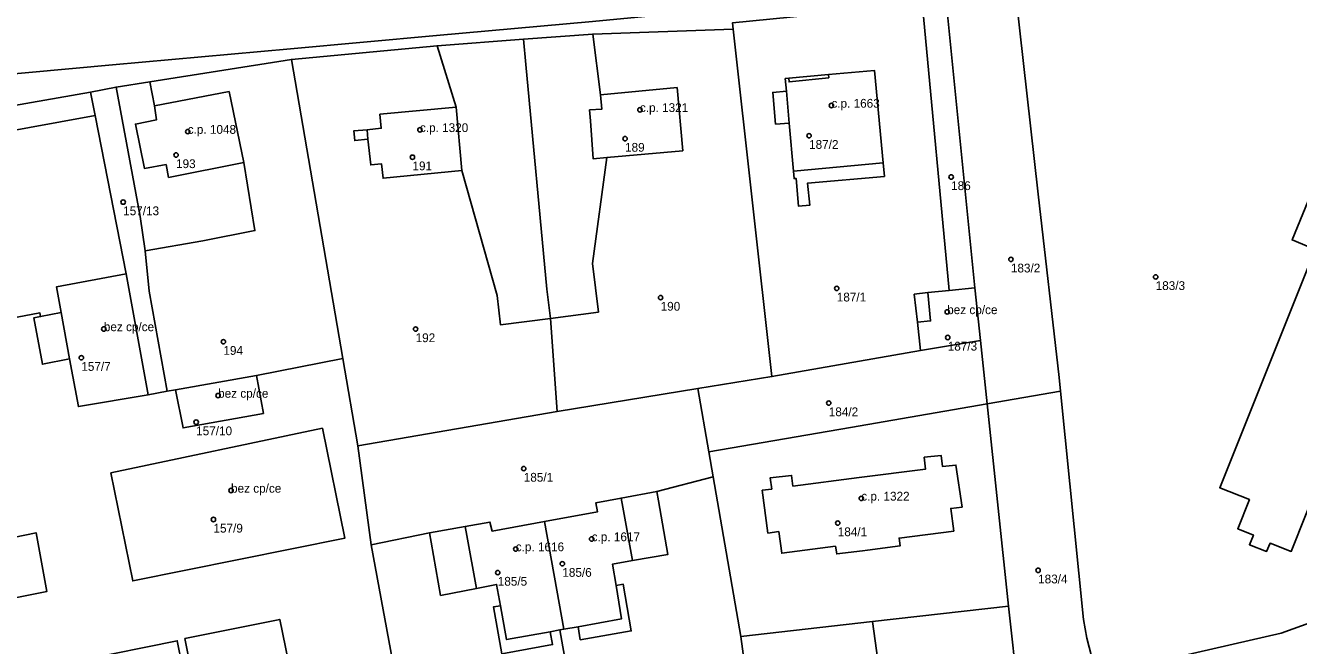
# Model space of a CAD drawing. Extents: x -878211 to -870363, y -1058464 to -1052522.
# Drawn here: x -873960.2 to -873815.3, y -1055893.9 to -1055823.4 of the extents above; entities that cross this region are included whole.
import ezdxf

# ---------------------------------------------------------------- set-up
doc = ezdxf.new("R2010")
doc.units = 0
for name, color, linetype in [('Definiční body', 7, 'Continuous'), ('Polygon budovy', 7, 'Continuous'), ('Polygon parcely', 7, 'Continuous')]:
    doc.layers.add(name, color=color, linetype=linetype)

msp = doc.modelspace()

# ---------------------------------------------------------------- linework, layer by layer
at = {"layer": 'Definiční body'}
for centre in [(-873868.47, -1055832.46994), (-873890.27, -1055832.95994), (-873941.74, -1055835.43994), (-873915.31, -1055835.23994), (-873891.96, -1055836.23994), (-873871.01, -1055835.90994), (-873943.07, -1055838.09994), (-873916.16, -1055838.34994), (-873854.84, -1055840.59994), (-873949.09, -1055843.45994), (-873848.04, -1055849.96994), (-873831.56, -1055851.96994), (-873867.86, -1055853.26994), (-873887.91, -1055854.31994), (-873855.29, -1055855.94994), (-873951.29, -1055857.88994), (-873915.8, -1055857.89994), (-873937.68, -1055859.33994), (-873855.23, -1055858.85994), (-873953.85, -1055861.15994), (-873938.28, -1055865.45994), (-873868.77, -1055866.31994), (-873940.78, -1055868.48994), (-873903.49, -1055873.76994), (-873936.81, -1055876.25994), (-873865.07, -1055877.15994), (-873938.81, -1055879.55994), (-873867.75, -1055879.96994), (-873895.76, -1055881.77994), (-873904.4, -1055882.91994), (-873899.1, -1055884.58994), (-873906.45, -1055885.59994), (-873844.94, -1055885.33994)]:
    msp.add_circle(centre, 0.25, dxfattribs=at)
at = {"layer": 'Polygon budovy'}
for points in [[(-873873.32, -1055829.36), (-873873.72, -1055829.4), (-873873.59, -1055830.84), (-873873.27, -1055834.47), (-873872.79, -1055839.94), (-873862.58, -1055839), (-873863.55, -1055828.5), (-873868.81, -1055828.95), (-873868.78, -1055829.32), (-873873.28, -1055829.78)], [(-873895.99, -1055832.96), (-873895.9, -1055834.2), (-873895.58, -1055838.54), (-873894.04, -1055838.4), (-873885.4, -1055837.61), (-873886.04, -1055830.44), (-873894.75, -1055831.24), (-873894.59, -1055832.88)], [(-873945.54, -1055832.52), (-873945.29, -1055834.09), (-873947.69, -1055834.58), (-873946.67, -1055839.63), (-873944.21, -1055839.18), (-873943.91, -1055840.65), (-873935.34, -1055838.94), (-873937.03, -1055830.89)], [(-873803.72, -1055833.58), (-873806.92, -1055832.28), (-873811.22, -1055842.77), (-873813.6, -1055841.84), (-873816.03, -1055847.75), (-873813.41, -1055848.83), (-873824.27, -1055875.95), (-873820.88, -1055877.3), (-873822.22, -1055880.61), (-873820.43, -1055881.33), (-873820.88, -1055882.44), (-873818.93, -1055883.2), (-873818.54, -1055882.27), (-873816.12, -1055883.19), (-873809.54, -1055866.62), (-873806.41, -1055867.83), (-873805.29, -1055865.01), (-873808.38, -1055863.76), (-873803.84, -1055852.61), (-873802.24, -1055848.62), (-873801.52, -1055846.87), (-873782.66, -1055854.52), (-873778.43, -1055843.82), (-873798.57, -1055835.64)], [(-873921.24, -1055836.29), (-873920.9, -1055839.22), (-873919.67, -1055839.11), (-873919.51, -1055840.74), (-873910.53, -1055839.86), (-873911.17, -1055832.67), (-873919.86, -1055833.46), (-873919.72, -1055835.05), (-873921.33, -1055835.24)], [(-873956.66, -1055853.09), (-873956.13, -1055856.03), (-873955.19, -1055861.29), (-873954.18, -1055866.71), (-873946.26, -1055865.39), (-873948.76, -1055851.6)], [(-873858.67, -1055857.12), (-873858.34, -1055860.32), (-873851.5, -1055859.2), (-873852.15, -1055853.2), (-873855.07, -1055853.51), (-873857.48, -1055853.74), (-873857.18, -1055856.97)], [(-873943.12, -1055864.81), (-873942.26, -1055869.14), (-873933.12, -1055867.5), (-873933.9, -1055863.18)], [(-873950.48, -1055874.26), (-873948, -1055886.55), (-873923.85, -1055881.68), (-873926.4, -1055869.19)], [(-873857.93, -1055872.47), (-873857.77, -1055873.84), (-873865.31, -1055874.8), (-873872.85, -1055875.75), (-873873.01, -1055874.55), (-873875.43, -1055874.82), (-873875.26, -1055876.11), (-873876.34, -1055876.23), (-873875.69, -1055881.1), (-873874.46, -1055880.93), (-873874.12, -1055883.4), (-873868.01, -1055882.61), (-873867.87, -1055883.48), (-873864.94, -1055883.11), (-873864.35, -1055883.04), (-873860.65, -1055882.57), (-873860.76, -1055881.68), (-873854.55, -1055880.88), (-873854.89, -1055878.3), (-873853.6, -1055878.14), (-873854.3, -1055873.37), (-873855.82, -1055873.55), (-873855.98, -1055872.27)], [(-873901.12, -1055879.78), (-873898.92, -1055892.03), (-873897.31, -1055891.77), (-873892.37, -1055890.86), (-873892.96, -1055887.06), (-873893.38, -1055884.64), (-873891.12, -1055884.24), (-873892.22, -1055878.16), (-873892.41, -1055877.12), (-873895.27, -1055877.65), (-873895.09, -1055878.68)], [(-873907.35, -1055879.86), (-873910.15, -1055880.37), (-873909.97, -1055881.39), (-873908.88, -1055887.4), (-873906.59, -1055886.95), (-873906.15, -1055889.37), (-873905.45, -1055893.22), (-873900.47, -1055892.32), (-873899.4, -1055892.12), (-873898.92, -1055892.03), (-873901.12, -1055879.78), (-873907.1, -1055880.87)], [(-873942.06, -1055893.11), (-873938.09, -1055912.84), (-873927.23, -1055910.58), (-873931.27, -1055890.93)], [(-873953.82, -1055895.57), (-873949.77, -1055915.23), (-873938.96, -1055912.99), (-873942.93, -1055893.35)]]:
    msp.add_lwpolyline(points, close=True, dxfattribs=at)
at = {"layer": 'Polygon parcely'}
for points in [[(-873984.31, -1055830.95), (-873950.29, -1055827.86), (-873930.04, -1055826.03), (-873913.44, -1055824.49), (-873895.68, -1055822.9), (-873849.85, -1055818.53), (-873837.07, -1055815.73), (-873787.17, -1055799.02), (-873752.54, -1055783.58), (-873740.52, -1055777.37), (-873736.2, -1055774.76), (-873729.35, -1055772.87), (-873726.7, -1055771.98), (-873724.9, -1055771.98)], [(-873817.9, -1055898.18), (-873804.65, -1055893.13), (-873790.75, -1055888.59), (-873750.42, -1055875.41), (-873749.16, -1055872.98), (-873752.13, -1055869.87), (-873760.21, -1055853.15), (-873767.06, -1055838.96), (-873772.95, -1055826.72), (-873784.52, -1055802.39), (-873789.8, -1055803.25), (-873787.21, -1055805.73), (-873777.46, -1055824.81), (-873759.65, -1055862.85), (-873760.14, -1055864.46), (-873764.37, -1055867.62), (-873774.73, -1055874.81), (-873781.51, -1055878.9), (-873801.62, -1055886.85), (-873817.28, -1055892.48), (-873838.31, -1055897.32)], [(-873989.88, -1055837.43), (-873952.81, -1055830.96), (-873949.89, -1055830.37), (-873946.07, -1055829.78), (-873929.93, -1055827.22), (-873913.35, -1055825.68), (-873903.51, -1055824.94), (-873895.63, -1055824.35), (-873879.67, -1055823.8), (-873879.71, -1055823.05), (-873861.58, -1055821.27), (-873849.85, -1055818.53), (-873895.68, -1055822.9), (-873913.44, -1055824.49), (-873930.04, -1055826.03), (-873950.29, -1055827.86), (-873984.31, -1055830.95)], [(-874001.53, -1055842.6), (-873952.29, -1055833.61), (-873952.81, -1055830.96), (-873989.88, -1055837.43)], [(-873809.54, -1055866.62), (-873816.12, -1055883.19), (-873818.54, -1055882.27), (-873818.93, -1055883.2), (-873820.88, -1055882.44), (-873820.43, -1055881.33), (-873822.22, -1055880.61), (-873820.88, -1055877.3), (-873824.27, -1055875.95), (-873813.41, -1055848.83), (-873816.03, -1055847.75), (-873813.6, -1055841.84)], [(-873813.6, -1055841.84), (-873816.03, -1055847.75), (-873813.41, -1055848.83), (-873824.27, -1055875.95), (-873820.88, -1055877.3), (-873822.22, -1055880.61), (-873820.43, -1055881.33), (-873820.88, -1055882.44), (-873818.93, -1055883.2), (-873818.54, -1055882.27), (-873816.12, -1055883.19), (-873809.54, -1055866.62)], [(-873915.01, -1055914.08), (-873920.86, -1055882.46), (-873922.36, -1055871.18), (-873924.09, -1055861.26), (-873933.9, -1055863.18), (-873933.12, -1055867.5), (-873942.26, -1055869.14), (-873943.12, -1055864.81), (-873944.08, -1055864.97), (-873946.26, -1055865.39), (-873954.18, -1055866.71), (-873955.19, -1055861.29), (-873958.28, -1055861.91), (-873959.27, -1055856.63), (-873958.49, -1055856.48), (-873958.57, -1055856.07), (-873997.58, -1055863.49)]]:
    msp.add_lwpolyline(points, dxfattribs=at)
for points in [[(-873839.76, -1055890.95), (-873839.41, -1055893.04), (-873838.31, -1055897.32), (-873817.28, -1055892.48), (-873801.62, -1055886.85), (-873781.51, -1055878.9), (-873774.73, -1055874.81), (-873764.37, -1055867.62), (-873760.14, -1055864.46), (-873759.65, -1055862.85), (-873777.46, -1055824.81), (-873787.21, -1055805.73), (-873789.8, -1055803.25), (-873847.49, -1055819.87), (-873844.92, -1055842.54), (-873842.55, -1055863.41), (-873842.39, -1055864.98)], [(-873850.74, -1055866.42), (-873842.39, -1055864.98), (-873842.55, -1055863.41), (-873844.92, -1055842.54), (-873847.49, -1055819.87), (-873851.12, -1055820.91), (-873855.26, -1055822.1), (-873852.15, -1055853.2), (-873851.5, -1055859.2)], [(-873879.71, -1055823.05), (-873879.67, -1055823.8), (-873875.25, -1055863.3), (-873858.34, -1055860.32), (-873858.67, -1055857.12), (-873859.05, -1055853.94), (-873857.48, -1055853.74), (-873855.07, -1055853.51), (-873857.97, -1055822.33), (-873858.1, -1055820.92), (-873861.58, -1055821.27)], [(-873855.26, -1055822.1), (-873857.97, -1055822.33), (-873855.07, -1055853.51), (-873852.15, -1055853.2)], [(-873906.15, -1055857.4), (-873900.43, -1055856.69), (-873900.86, -1055853.37), (-873903.24, -1055827.8), (-873903.51, -1055824.94), (-873913.35, -1055825.68), (-873911.17, -1055832.67), (-873919.86, -1055833.46), (-873919.72, -1055835.05), (-873921.33, -1055835.24), (-873922.85, -1055835.36), (-873922.73, -1055836.45), (-873921.24, -1055836.29), (-873920.9, -1055839.22), (-873919.67, -1055839.11), (-873919.51, -1055840.74), (-873910.53, -1055839.86), (-873906.52, -1055854.07)], [(-873894.75, -1055831.24), (-873895.63, -1055824.35), (-873903.51, -1055824.94), (-873903.24, -1055827.8), (-873900.86, -1055853.37), (-873900.43, -1055856.69), (-873895, -1055855.97), (-873895.66, -1055850.45), (-873894.04, -1055838.4), (-873885.4, -1055837.61), (-873886.04, -1055830.44)], [(-873899.7, -1055867.26), (-873883.66, -1055864.66), (-873875.25, -1055863.3), (-873879.67, -1055823.8), (-873895.63, -1055824.35), (-873894.75, -1055831.24), (-873886.04, -1055830.44), (-873885.4, -1055837.61), (-873894.04, -1055838.4), (-873895.66, -1055850.45), (-873895, -1055855.97), (-873900.43, -1055856.69)], [(-873924.09, -1055861.26), (-873922.36, -1055871.18), (-873899.7, -1055867.26), (-873900.43, -1055856.69), (-873906.15, -1055857.4), (-873906.52, -1055854.07), (-873910.53, -1055839.86), (-873919.51, -1055840.74), (-873919.67, -1055839.11), (-873920.9, -1055839.22), (-873921.24, -1055836.29), (-873922.73, -1055836.45), (-873922.85, -1055835.36), (-873921.33, -1055835.24), (-873919.72, -1055835.05), (-873919.86, -1055833.46), (-873911.17, -1055832.67), (-873913.35, -1055825.68), (-873929.93, -1055827.22)], [(-873946.07, -1055829.78), (-873945.54, -1055832.52), (-873937.03, -1055830.89), (-873935.34, -1055838.94), (-873934.1, -1055846.69), (-873940.02, -1055847.85), (-873946.58, -1055849), (-873946.11, -1055853.57), (-873944.08, -1055864.97), (-873943.12, -1055864.81), (-873933.9, -1055863.18), (-873924.09, -1055861.26), (-873929.93, -1055827.22)], [(-873873.72, -1055829.4), (-873873.32, -1055829.36), (-873868.81, -1055828.95), (-873863.55, -1055828.5), (-873862.58, -1055839), (-873862.44, -1055840.54), (-873871.2, -1055841.32), (-873870.94, -1055843.81), (-873872.2, -1055843.92), (-873872.49, -1055840.77), (-873872.72, -1055840.78), (-873872.79, -1055839.94), (-873873.27, -1055834.47), (-873874.83, -1055834.58), (-873875.14, -1055830.98), (-873873.59, -1055830.84)], [(-873873.72, -1055829.4), (-873873.59, -1055830.84), (-873875.14, -1055830.98), (-873874.83, -1055834.58), (-873873.27, -1055834.47), (-873872.79, -1055839.94), (-873872.72, -1055840.78), (-873872.49, -1055840.77), (-873872.2, -1055843.92), (-873870.94, -1055843.81), (-873871.2, -1055841.32), (-873862.44, -1055840.54), (-873862.58, -1055839), (-873863.55, -1055828.5), (-873868.81, -1055828.95), (-873873.32, -1055829.36)], [(-873952.81, -1055830.96), (-873952.29, -1055833.61), (-873948.76, -1055851.6), (-873946.26, -1055865.39), (-873944.08, -1055864.97), (-873946.11, -1055853.57), (-873946.58, -1055849), (-873947.17, -1055845.1), (-873949.89, -1055830.37)], [(-873937.03, -1055830.89), (-873945.54, -1055832.52), (-873946.07, -1055829.78), (-873949.89, -1055830.37), (-873947.17, -1055845.1), (-873946.58, -1055849), (-873940.02, -1055847.85), (-873934.1, -1055846.69), (-873935.34, -1055838.94)], [(-873956.66, -1055853.09), (-873948.76, -1055851.6), (-873952.29, -1055833.61), (-874001.53, -1055842.6), (-873997.58, -1055863.49), (-873958.57, -1055856.07), (-873958.49, -1055856.48), (-873956.13, -1055856.03)], [(-873958.49, -1055856.48), (-873959.27, -1055856.63), (-873958.28, -1055861.91), (-873955.19, -1055861.29), (-873954.18, -1055866.71), (-873946.26, -1055865.39), (-873948.76, -1055851.6), (-873956.66, -1055853.09), (-873956.13, -1055856.03)], [(-873852.15, -1055853.2), (-873855.07, -1055853.51), (-873857.48, -1055853.74), (-873859.05, -1055853.94), (-873858.67, -1055857.12), (-873858.34, -1055860.32), (-873851.5, -1055859.2)], [(-873851.5, -1055859.2), (-873858.34, -1055860.32), (-873875.25, -1055863.3), (-873883.66, -1055864.66), (-873882.42, -1055871.88), (-873866.31, -1055869.1), (-873850.74, -1055866.42)], [(-873943.12, -1055864.81), (-873942.26, -1055869.14), (-873933.12, -1055867.5), (-873933.9, -1055863.18)], [(-873901.12, -1055879.78), (-873895.09, -1055878.68), (-873895.27, -1055877.65), (-873892.41, -1055877.12), (-873888.35, -1055876.39), (-873881.93, -1055874.7), (-873882.42, -1055871.88), (-873883.66, -1055864.66), (-873899.7, -1055867.26), (-873922.36, -1055871.18), (-873920.86, -1055882.46), (-873914.22, -1055881.09), (-873910.15, -1055880.37), (-873907.35, -1055879.86), (-873907.1, -1055880.87)], [(-873847.23, -1055899.37), (-873838.31, -1055897.32), (-873839.41, -1055893.04), (-873839.76, -1055890.95), (-873842.39, -1055864.98), (-873850.74, -1055866.42), (-873848.33, -1055889.43)], [(-873850.74, -1055866.42), (-873866.31, -1055869.1), (-873882.42, -1055871.88), (-873881.93, -1055874.7), (-873878.79, -1055892.87), (-873863.81, -1055891.18), (-873848.33, -1055889.43)], [(-873926.4, -1055869.19), (-873923.85, -1055881.68), (-873948, -1055886.55), (-873950.48, -1055874.26)], [(-873926.4, -1055869.19), (-873950.48, -1055874.26), (-873948, -1055886.55), (-873923.85, -1055881.68)], [(-873888.35, -1055876.39), (-873888.17, -1055877.42), (-873887.08, -1055883.53), (-873891.12, -1055884.24), (-873893.38, -1055884.64), (-873892.96, -1055887.06), (-873892.17, -1055886.92), (-873891.25, -1055892.23), (-873897.05, -1055893.24), (-873897.31, -1055891.77), (-873898.92, -1055892.03), (-873899.4, -1055892.12), (-873896.35, -1055909.23), (-873877.22, -1055904.41), (-873878.79, -1055892.87), (-873881.93, -1055874.7)], [(-873888.35, -1055876.39), (-873892.41, -1055877.12), (-873895.27, -1055877.65), (-873895.09, -1055878.68), (-873901.12, -1055879.78), (-873898.92, -1055892.03), (-873897.31, -1055891.77), (-873897.05, -1055893.24), (-873891.25, -1055892.23), (-873892.17, -1055886.92), (-873892.96, -1055887.06), (-873893.38, -1055884.64), (-873891.12, -1055884.24), (-873887.08, -1055883.53), (-873888.17, -1055877.42)], [(-873901.12, -1055879.78), (-873907.1, -1055880.87), (-873907.35, -1055879.86), (-873910.15, -1055880.37), (-873914.22, -1055881.09), (-873914.03, -1055882.13), (-873912.95, -1055888.2), (-873908.88, -1055887.4), (-873906.59, -1055886.95), (-873906.15, -1055889.37), (-873906.94, -1055889.51), (-873905.99, -1055894.84), (-873900.2, -1055893.79), (-873900.47, -1055892.32), (-873899.4, -1055892.12), (-873898.92, -1055892.03)], [(-874005.59, -1055890.61), (-873976.91, -1055884.74), (-873959, -1055881.07), (-873957.76, -1055887.75), (-873975.56, -1055891.31), (-874004.3, -1055897.15)], [(-874005.59, -1055890.61), (-874004.3, -1055897.15), (-873975.56, -1055891.31), (-873957.76, -1055887.75), (-873959, -1055881.07), (-873976.91, -1055884.74)], [(-873900.2, -1055893.79), (-873905.99, -1055894.84), (-873906.94, -1055889.51), (-873906.15, -1055889.37), (-873906.59, -1055886.95), (-873908.88, -1055887.4), (-873912.95, -1055888.2), (-873914.03, -1055882.13), (-873914.22, -1055881.09), (-873920.86, -1055882.46), (-873915.01, -1055914.08), (-873896.35, -1055909.23), (-873899.4, -1055892.12), (-873900.47, -1055892.32)], [(-873848.33, -1055889.43), (-873863.81, -1055891.18), (-873862.3, -1055901.9), (-873847.23, -1055899.37)], [(-873938.09, -1055912.84), (-873942.06, -1055893.11), (-873931.27, -1055890.93), (-873927.23, -1055910.58)], [(-873938.09, -1055912.84), (-873927.23, -1055910.58), (-873931.27, -1055890.93), (-873942.06, -1055893.11)], [(-873862.3, -1055901.9), (-873863.81, -1055891.18), (-873878.79, -1055892.87), (-873877.22, -1055904.41)], [(-873938.96, -1055912.99), (-873949.77, -1055915.23), (-873953.82, -1055895.57), (-873942.93, -1055893.35)], [(-873938.96, -1055912.99), (-873942.93, -1055893.35), (-873953.82, -1055895.57), (-873949.77, -1055915.23)]]:
    msp.add_lwpolyline(points, close=True, dxfattribs=at)

# ---------------------------------------------------------------- texts
at = {"layer": 'Definiční body'}
for s, p in [('c.p. 1321', (-873890.27, -1055833.21)), ('c.p. 1663', (-873868.47, -1055832.72)), ('c.p. 1048', (-873941.74, -1055835.69)), ('c.p. 1320', (-873915.31, -1055835.49)), ('187/2', (-873871.01, -1055837.399)), ('189', (-873891.96, -1055837.729)), ('193', (-873943.07, -1055839.589)), ('191', (-873916.16, -1055839.839)), ('186', (-873854.84, -1055842.089)), ('157/13', (-873949.09, -1055844.949)), ('183/2', (-873848.04, -1055851.459)), ('183/3', (-873831.56, -1055853.459)), ('187/1', (-873867.86, -1055854.759)), ('190', (-873887.91, -1055855.809)), ('bez cp/ce', (-873855.29, -1055856.2)), ('bez cp/ce', (-873951.29, -1055858.139)), ('192', (-873915.8, -1055859.389)), ('194', (-873937.68, -1055860.829)), ('187/3', (-873855.23, -1055860.349)), ('157/7', (-873953.85, -1055862.649)), ('bez cp/ce', (-873938.28, -1055865.71)), ('184/2', (-873868.77, -1055867.809)), ('157/10', (-873940.78, -1055869.979)), ('185/1', (-873903.49, -1055875.259)), ('bez cp/ce', (-873936.81, -1055876.51)), ('c.p. 1322', (-873865.07, -1055877.409)), ('157/9', (-873938.81, -1055881.049)), ('c.p. 1617', (-873895.76, -1055882.03)), ('184/1', (-873867.75, -1055881.459)), ('c.p. 1616', (-873904.4, -1055883.169)), ('185/6', (-873899.1, -1055886.079)), ('183/4', (-873844.94, -1055886.829)), ('185/5', (-873906.45, -1055887.089))]:
    msp.add_text(s, height=0.999996, dxfattribs=at).set_placement(p)

doc.saveas('drawing.dxf')
